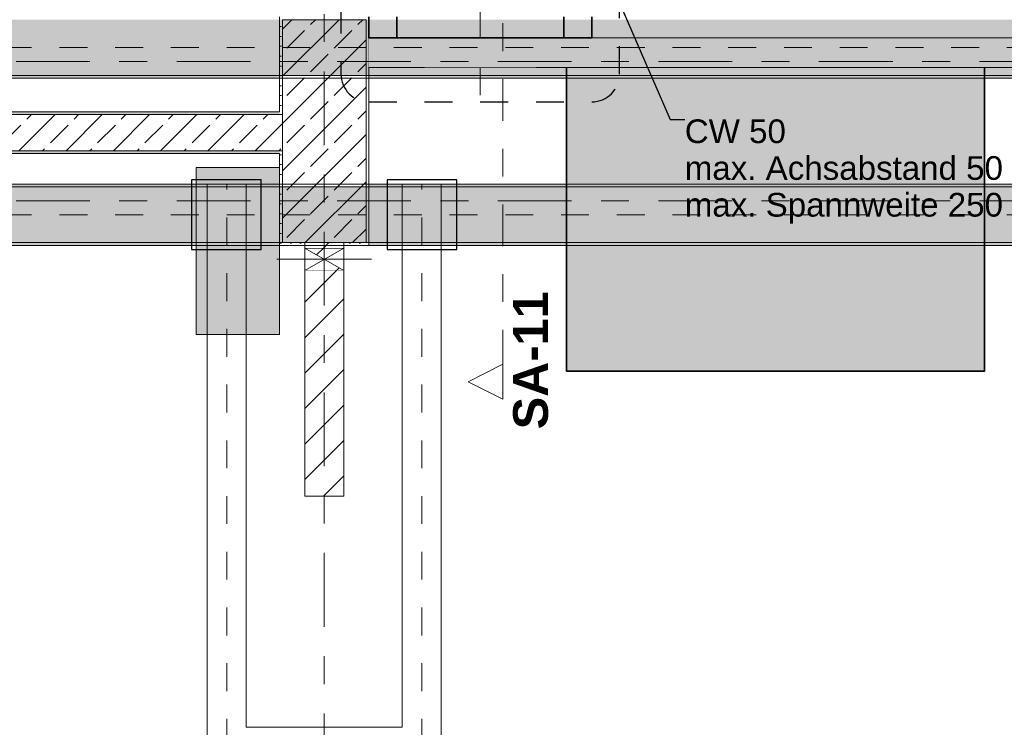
# Model space of a CAD drawing. Header units: metres. Extents: x -3.6 to 85.2, y -11 to 16.8.
# Tile 317 of 508: x 31.8 to 35.4, y 3.5 to 6. Entities that reach past the tile are written whole.
import ezdxf

# ---------------------------------------------------------------- set-up
doc = ezdxf.new("R2010")
doc.units = ezdxf.units.M
doc.header["$MEASUREMENT"] = 0
for name, pattern in [('Achse', [0.2, 0.1, -0.05, 0, -0.05]), ('Punktlinie eng', [0.0375, 0.0125, -0.025]), ('Schnittlinie', [0.3, 0.15, -0.075, 0, -0.075]), ('Strichlinie doppelt', [0.546806, 0.264583, -0.105833, 0.070556, -0.105833]), ('Strichlinie eng', [0.115, 0.075, -0.04]), ('Wipeout_Contour', [1, 0, -1])]:
    doc.linetypes.add(name, pattern=pattern)
for name, color, linetype in [('203 - Marker.Schnitt - Ausbaudetail SA', 7, 'Continuous'), ('208 - Marker.Detail', 7, 'Continuous'), ('451 - Universal.Achsen Raster', 7, 'Continuous'), ('605 - Struktur.Wand Innen', 7, 'Continuous'), ('607 - Struktur.Stütze', 7, 'Continuous'), ('608 - Struktur.Träger', 7, 'Continuous'), ('612 - Struktur.Stahlbau', 7, 'Continuous'), ('653 - Abdeckung.TB Verkofferung', 7, 'Continuous'), ('671 - Objekte.Aufzug', 7, 'Continuous'), ('Abbruch_605 - Struktur.Wand Innen', 7, 'Continuous'), ('Neubau_154 - Bemaßung_ Beschriftung.Ausbau - Deckenspiegel', 7, 'Continuous'), ('Neubau_605 - Struktur.Wand Innen', 7, 'Continuous'), ('Neubau_612 - Struktur.Stahlbau', 7, 'Continuous'), ('Neubau_653 - Abdeckung.TB Verkofferung', 7, 'Continuous')]:
    doc.layers.add(name, color=color, linetype=linetype)
doc.styles.add('ERSTELLTER_STIL_1', font='txt')
doc.styles.add('ERSTELLTER_STIL_2', font='txt')
doc.linetypes.add('Abbruch 1', pattern='A,0,[1,2022.0244.A_L5A-PL04.03_iB_Deckenspiegel 1.OG1.Shx,S=0.001984,R=0,X=0,Y=0],-0.25,0', length=0.25)
doc.dimstyles.new('ERSTELLTER_STIL__5', dxfattribs={"dimtxt": 0.18, "dimasz": 0.02736, "dimexe": 0.18, "dimexo": 0.0625, "dimgap": 0, "dimtad": 0, "dimtih": 1, "dimtoh": 1, "dimdec": 4, "dimzin": 0, "dimdsep": 46, "dimcen": 0.09, "dimadec": 0, "dimazin": 0, "dimtfac": 1, "dimtdec": 4, "dimtmove": 0, "dimatfit": 3, "dimldrblk": 'ARROWHEAD_11', "dimfxl": 1, "dimtolj": 1, "dimtzin": 0, "dimarcsym": 0})
pattern_1 = [(45, (0, 0), (-0.08485281, 0.08485281), []), (45, (-0.04243, 0.04243), (-0.08485281, 0.08485281), [0.09, -0.03])]
pattern_2 = [(45, (0, 0), (-0.01767767, 0.01767767), [0, -0.025])]
pattern_3 = [(45, (0, 0), (-0.0636396, 0.0636396), [])]

# ---------------------------------------------------------------- blocks, each defined once
blk = doc.blocks.new('ARROWHEAD_11')
at = {"color": 0, "linetype": 'Continuous', "lineweight": 0}
blk.add_line((0, 0), (-1, 0), dxfattribs=at)
at = {"color": 0, "linetype": 'Continuous', "lineweight": 0, "const_width": 0.25, "flags": 128}
blk.add_lwpolyline([(-0.125, 0, 1), (0.125, 0, 1)], format="xyb", close=True, dxfattribs=at)

msp = doc.modelspace()

# ---------------------------------------------------------------- hatches: boundary and pattern name
at = {"layer": '605 - Struktur.Wand Innen', "linetype": 'Continuous', "lineweight": 0, "true_color": 0x000000}
h = msp.add_hatch(dxfattribs=at)
h.set_pattern_fill('Beton__Stahlbeton_0001', color=18, style=0, pattern_type=2)
h.set_pattern_definition(pattern_1)
h.paths.add_polyline_path([(32.78, 5.6595), (25.88, 5.6595), (25.88, 5.5295), (32.78, 5.5295)])
h = msp.add_hatch(dxfattribs=at)
h.set_pattern_fill('Gips_0001', color=18, style=0, pattern_type=2)
h.set_pattern_definition(pattern_2)
h.paths.add_polyline_path([(25.89, 5.6595), (32.77, 5.6595), (32.77, 5.6695), (25.89, 5.6695)])
h = msp.add_hatch(dxfattribs=at)
h.set_pattern_fill('Gips_0001', color=18, style=0, pattern_type=2)
h.set_pattern_definition(pattern_2)
h.paths.add_polyline_path([(29.42, 5.5195), (32.77, 5.5195), (32.77, 5.5295), (29.42, 5.5295)])
at = {"layer": '607 - Struktur.Stütze', "linetype": 'Continuous', "lineweight": 0, "true_color": 0x000000}
h = msp.add_hatch(dxfattribs=at)
h.set_pattern_fill('Gips_0001', color=18, style=0, pattern_type=2)
h.set_pattern_definition(pattern_2)
h.paths.add_polyline_path([(32.77, 5.6695), (32.78, 5.6695), (32.78, 6), (33.08, 6), (33.08, 5.2), (33, 5.2), (33, 5.19), (33.09, 5.19), (33.09, 6.01), (32.77, 6.01)])
h = msp.add_hatch(dxfattribs=at)
h.set_pattern_fill('Beton__Stahlbeton_0001', color=18, style=0, pattern_type=2)
h.set_pattern_definition(pattern_1)
h.paths.add_polyline_path([(32.78, 5.2), (33.08, 5.2), (33.08, 6), (32.78, 6)])
h = msp.add_hatch(dxfattribs=at)
h.set_pattern_fill('Gips_0001', color=18, style=0, pattern_type=2)
h.set_pattern_definition(pattern_2)
h.paths.add_polyline_path([(32.78, 5.6695), (32.77, 5.6695), (32.77, 5.6595), (32.78, 5.6595)])
h = msp.add_hatch(dxfattribs=at)
h.set_pattern_fill('Gips_0001', color=18, style=0, pattern_type=2)
h.set_pattern_definition(pattern_2)
h.paths.add_polyline_path([(32.77, 5.5195), (32.78, 5.5195), (32.78, 5.5295), (32.77, 5.5295)])
h = msp.add_hatch(dxfattribs=at)
h.set_pattern_fill('Gips_0001', color=18, style=0, pattern_type=2)
h.set_pattern_definition(pattern_2)
h.paths.add_polyline_path([(32.77, 5.19), (32.86, 5.19), (32.86, 5.2), (32.78, 5.2), (32.78, 5.5195), (32.77, 5.5195)])
at = {"layer": '608 - Struktur.Träger', "linetype": 'Continuous', "lineweight": 0, "true_color": 0x000000}
h = msp.add_hatch(dxfattribs=at)
h.set_pattern_fill('Gips_0001', color=18, style=0, pattern_type=2)
h.set_pattern_definition(pattern_2)
h.paths.add_polyline_path([(32.77, 5.8), (25.89, 5.8), (25.89, 5.79), (32.77, 5.79)])
h = msp.add_hatch(dxfattribs=at)
h.set_pattern_fill('Gips_0001', color=18, style=0, pattern_type=2)
h.set_pattern_definition(pattern_2)
h.paths.add_polyline_path([(33.09, 5.79), (36.46, 5.79), (36.46, 5.8), (33.09, 5.8)])
h = msp.add_hatch(dxfattribs=at)
h.set_pattern_fill('Gips_0001', color=18, style=0, pattern_type=2)
h.set_pattern_definition(pattern_2)
h.paths.add_polyline_path([(29.42, 5.4), (32.77, 5.4), (32.77, 5.41), (29.42, 5.41)])
h = msp.add_hatch(dxfattribs=at)
h.set_pattern_fill('Gips_0001', color=18, style=0, pattern_type=2)
h.set_pattern_definition(pattern_2)
h.paths.add_polyline_path([(33.09, 5.41), (33.09, 5.4), (36.46, 5.4), (36.46, 5.41)])
h = msp.add_hatch(dxfattribs=at)
h.set_pattern_fill('Gips_0001', color=18, style=0, pattern_type=2)
h.set_pattern_definition(pattern_2)
h.paths.add_polyline_path([(29.42, 5.2), (29.42, 5.19), (32.77, 5.19), (32.77, 5.2)])
h = msp.add_hatch(dxfattribs=at)
h.set_pattern_fill('Gips_0001', color=18, style=0, pattern_type=2)
h.set_pattern_definition(pattern_2)
h.paths.add_polyline_path([(33.09, 5.19), (36.46, 5.19), (36.46, 5.2), (33.09, 5.2)])
at = {"layer": '653 - Abdeckung.TB Verkofferung', "linetype": 'Continuous', "lineweight": 0, "true_color": 0x1c1c1c}
msp.add_hatch(color=250, dxfattribs=at).paths.add_polyline_path([(33.8, 5.8285), (35.3, 5.8285), (35.3, 4.7385), (33.8, 4.7385)])
at = {"layer": '671 - Objekte.Aufzug', "linetype": 'Continuous', "lineweight": 0, "true_color": 0x207f4f}
msp.add_hatch(color=107, dxfattribs=at).paths.add_polyline_path([(32.47, 5.4695), (32.77, 5.4695), (32.77, 4.8695), (32.47, 4.8695)])
at = {"layer": 'Abbruch_605 - Struktur.Wand Innen', "linetype": 'Continuous', "lineweight": 0, "true_color": 0x000000}
h = msp.add_hatch(dxfattribs=at)
h.set_pattern_fill('MW_Ziegel_0001', color=18, style=0, pattern_type=2)
h.set_pattern_definition(pattern_3)
h.paths.add_polyline_path([(32.86, 5.18), (32.93, 5.14), (33, 5.18)])
h = msp.add_hatch(dxfattribs=at)
h.set_pattern_fill('MW_Ziegel_0001', color=18, style=0, pattern_type=2)
h.set_pattern_definition(pattern_3)
h.paths.add_polyline_path([(32.86, 5.1), (33, 5.1), (32.93, 5.14)])
at = {"layer": 'Neubau_605 - Struktur.Wand Innen', "linetype": 'Continuous', "lineweight": 0, "true_color": 0x000000}
for points in [[(33.69, 5.935), (33.29, 5.935), (33.49, 5.8817)], [(33.29, 5.8285), (33.69, 5.8285), (33.49, 5.8817)]]:
    msp.add_hatch(color=18, dxfattribs=at).paths.add_polyline_path(points)

# ---------------------------------------------------------------- linework, layer by layer
at = {"layer": '208 - Marker.Detail', "color": 30, "linetype": 'Punktlinie eng', "lineweight": 25, "true_color": 0xff6e00}
for p, q in [((32.99, 8.25), (32.99, 5.805)), ((33.09, 5.705), (33.89, 5.705))]:
    msp.add_line(p, q, dxfattribs=at)
for centre, start, end in [((33.09, 5.805), 180, 270), ((33.89, 5.805), 270, 0)]:
    msp.add_arc(centre, 0.1, start, end, dxfattribs=at)
at = {"layer": '451 - Universal.Achsen Raster', "color": 160, "linetype": 'Strichlinie doppelt', "lineweight": 9, "true_color": 0x3232ff}
msp.add_line((64.935, 5.35), (-3.175, 5.35), dxfattribs=at)
at = {"layer": '605 - Struktur.Wand Innen', "color": 7, "linetype": 'Continuous', "lineweight": 18}
for p, q in [((32.78, 5.6595), (25.88, 5.6595)), ((29.42, 5.5295), (32.78, 5.5295))]:
    msp.add_line(p, q, dxfattribs=at)
at = {"layer": '605 - Struktur.Wand Innen', "color": 7, "linetype": 'Continuous', "lineweight": 13, "flags": 128}
for points in [[(33.69, 5.935), (33.29, 5.935)], [(33.29, 5.8285), (33.69, 5.8285)], [(32.77, 5.6695), (25.89, 5.6695)], [(29.42, 5.5195), (32.77, 5.5195)]]:
    msp.add_lwpolyline(points, dxfattribs=at)
at = {"layer": '607 - Struktur.Stütze', "color": 7, "linetype": 'Continuous', "lineweight": 5, "flags": 128}
for points in [[(32.77, 6.01), (32.77, 5.6695)], [(33, 5.19), (33.09, 5.19), (33.09, 6.01)], [(32.77, 5.5195), (32.77, 5.19), (32.86, 5.19)]]:
    msp.add_lwpolyline(points, dxfattribs=at)
at = {"layer": '607 - Struktur.Stütze', "color": 7, "linetype": 'Continuous', "lineweight": 13, "flags": 128}
msp.add_lwpolyline([(32.78, 5.2), (33.08, 5.2), (33.08, 6), (32.78, 6)], close=True, dxfattribs=at)
at = {"layer": '608 - Struktur.Träger', "color": 7, "linetype": 'Continuous', "lineweight": 5}
for p, q in [((32.77, 5.8), (32.77, 5.79)), ((33.09, 5.8), (33.09, 5.79)), ((32.77, 5.79), (25.89, 5.79)), ((36.46, 5.79), (33.09, 5.79)), ((32.77, 5.41), (29.42, 5.41)), ((32.77, 5.41), (32.77, 5.4)), ((33.09, 5.41), (33.09, 5.4)), ((36.46, 5.41), (33.09, 5.41)), ((32.77, 5.2), (32.77, 5.19)), ((33.09, 5.2), (33.09, 5.19)), ((32.77, 5.19), (29.42, 5.19)), ((36.46, 5.19), (33.09, 5.19))]:
    msp.add_line(p, q, dxfattribs=at)
at = {"layer": '608 - Struktur.Träger', "color": 7, "linetype": 'Continuous', "lineweight": 13}
for p, q in [((0.38, 5.79), (61.88, 5.79)), ((0.38, 5.41), (61.88, 5.41)), ((32.77, 5.4), (29.42, 5.4)), ((33.09, 5.4), (32.77, 5.4)), ((36.46, 5.4), (33.09, 5.4))]:
    msp.add_line(p, q, dxfattribs=at)
at = {"layer": '608 - Struktur.Träger', "color": 7, "linetype": 'Achse', "lineweight": 9}
msp.add_line((0.38, 5.3), (61.88, 5.3), dxfattribs=at)
at = {"layer": '608 - Struktur.Träger', "color": 7, "linetype": 'Continuous', "lineweight": 13, "flags": 128}
msp.add_lwpolyline([(61.88, 5.8), (61.57, 5.8), (58.195, 5.8), (58.06, 5.8), (54.69, 5.8), (54.37, 5.8), (47.49, 5.8), (47.17, 5.8), (40.29, 5.8), (39.97, 5.8), (36.6, 5.8), (36.46, 5.8), (33.09, 5.8), (32.77, 5.8), (25.89, 5.8)], dxfattribs=at)
at = {"layer": '653 - Abdeckung.TB Verkofferung', "color": 1, "linetype": 'Continuous', "lineweight": 18, "flags": 128}
msp.add_lwpolyline([(33.8, 5.8285), (35.3, 5.8285), (35.3, 4.7385), (33.8, 4.7385)], close=True, dxfattribs=at)
at = {"layer": '671 - Objekte.Aufzug', "color": 7, "linetype": 'Continuous', "lineweight": 18, "flags": 128}
msp.add_lwpolyline([(32.47, 5.4695), (32.77, 5.4695), (32.77, 4.8695), (32.47, 4.8695)], close=True, dxfattribs=at)
at = {"layer": 'Abbruch_605 - Struktur.Wand Innen', "color": 160, "linetype": 'Abbruch 1', "lineweight": 5, "true_color": 0x3232ff}
for p, q in [((33.49, 6.035), (33.49, 5.7285)), ((32.76, 5.14), (33.1, 5.14)), ((32.76, 5.14), (33.1, 5.14))]:
    msp.add_line(p, q, dxfattribs=at)
at = {"layer": 'Abbruch_605 - Struktur.Wand Innen', "color": 7, "linetype": 'Abbruch 1', "lineweight": 13}
for p, q in [((33.29, 5.935), (33.29, 5.8285)), ((33.69, 5.8285), (33.69, 5.935))]:
    msp.add_line(p, q, dxfattribs=at)
at = {"layer": 'Abbruch_605 - Struktur.Wand Innen', "color": 7, "linetype": 'Abbruch 1', "lineweight": 18}
for p, q in [((33, 5.18), (32.86, 5.18)), ((32.86, 5.1), (33, 5.1))]:
    msp.add_line(p, q, dxfattribs=at)
at = {"layer": 'Abbruch_605 - Struktur.Wand Innen', "color": 7, "linetype": 'Abbruch 1', "lineweight": 18, "flags": 128}
for points in [[(32.86, 5.18), (32.86, 5.1)], [(33, 5.1), (33, 5.18)]]:
    msp.add_lwpolyline(points, dxfattribs=at)
at = {"layer": 'Neubau_605 - Struktur.Wand Innen', "color": 1, "linetype": 'Strichlinie eng', "lineweight": 9}
for p, q in [((33.29, 5.935), (33.69, 5.8285)), ((33.69, 5.935), (33.29, 5.8285))]:
    msp.add_line(p, q, dxfattribs=at)
at = {"layer": 'Neubau_605 - Struktur.Wand Innen', "color": 1, "linetype": 'Continuous', "lineweight": 9}
for p, q in [((32.86, 5.1), (33, 5.18)), ((32.86, 5.18), (33, 5.1))]:
    msp.add_line(p, q, dxfattribs=at)
at = {"layer": 'Neubau_612 - Struktur.Stahlbau', "color": 1, "linetype": 'Continuous', "lineweight": 13}
for p, q in [((32.51, 0.39), (32.51, 5.41)), ((32.65, 5.41), (32.51, 5.41)), ((32.65, 3.46), (32.65, 5.41)), ((33.21, 3.46), (33.21, 5.41)), ((33.35, 5.41), (33.21, 5.41)), ((33.35, 0.39), (33.35, 5.41)), ((32.65, 3.46), (33.21, 3.46))]:
    msp.add_line(p, q, dxfattribs=at)
at = {"layer": 'Neubau_612 - Struktur.Stahlbau', "color": 1, "linetype": 'Achse', "lineweight": 9}
for p, q in [((32.58, 0.39), (32.58, 5.41)), ((33.28, 0.39), (33.28, 5.41))]:
    msp.add_line(p, q, dxfattribs=at)
at = {"layer": 'Neubau_612 - Struktur.Stahlbau', "color": 1, "linetype": 'Continuous', "lineweight": 25, "flags": 128}
for points in [[(32.4539, 5.175), (32.7039, 5.175), (32.7039, 5.425), (32.4539, 5.425)], [(33.1556, 5.175), (33.4056, 5.175), (33.4056, 5.425), (33.1556, 5.425)]]:
    msp.add_lwpolyline(points, close=True, dxfattribs=at)

# ---------------------------------------------------------------- texts
at = {"layer": '203 - Marker.Schnitt - Ausbaudetail SA', "color": 7, "lineweight": 13, "insert": (33.7347, 5.0246), "char_height": 0.125, "attachment_point": 9, "rotation": 90, "style": 'ERSTELLTER_STIL_1'}
msp.add_mtext('\\A1;{\\pqr;\\pt0;\\fArial|b1|i0|c0|p38;SA-11}', dxfattribs=at)
at = {"layer": 'Neubau_154 - Bemaßung_ Beschriftung.Ausbau - Deckenspiegel', "color": 1, "linetype": 'Continuous', "lineweight": 13, "insert": (34.2239, 5.642), "char_height": 0.085, "attachment_point": 1, "line_spacing_factor": 0.930912, "style": 'ERSTELLTER_STIL_2'}
msp.add_mtext('\\A1;{\\pql;\\fArial|b0|i0|c0|p38;CW 50\\P\\pql;\\fArial|b0|i0|c0|p38;max. Achsabstand 50 cm\\P\\pql;\\fArial|b0|i0|c0|p38;max. Spannweite 250 \\fArial|b0|i0|c0|p38;c\\fArial|b0|i0|c0|p38;m }', dxfattribs=at)

# ---------------------------------------------------------------- next in the draw order: wipeouts: each hides what was drawn before it
at = {"color": 254, "linetype": 'Wipeout_Contour', "lineweight": 0, "ltscale": 141.078182}
msp.add_wipeout([(36.46, 5.935), (33.09, 5.935), (33.09, 5.8285), (36.46, 5.8285)], dxfattribs=at).dxf.layer = '605 - Struktur.Wand Innen'
at = {"color": 254, "linetype": 'Wipeout_Contour', "lineweight": 0, "ltscale": 133.360147}
msp.add_wipeout([(33, 5.2), (32.86, 5.2), (32.86, 5.18), (33, 5.18)], dxfattribs=at).dxf.layer = '605 - Struktur.Wand Innen'
at = {"color": 254, "linetype": 'Wipeout_Contour', "lineweight": 0, "ltscale": 133.072747}
msp.add_wipeout([(32.86, 5.1), (32.86, 4.29), (33, 4.29), (33, 5.1)], dxfattribs=at).dxf.layer = '605 - Struktur.Wand Innen'

# ---------------------------------------------------------------- next in the draw order: hatches: boundary and pattern name
at = {"layer": '605 - Struktur.Wand Innen', "linetype": 'Continuous', "lineweight": 0, "true_color": 0x000000}
h = msp.add_hatch(dxfattribs=at)
h.set_pattern_fill('MW_Ziegel_0001', color=18, style=0, pattern_type=2)
h.set_pattern_definition(pattern_3)
h.paths.add_polyline_path([(33, 5.2), (32.86, 5.2), (32.86, 5.18), (33, 5.18)])
h = msp.add_hatch(dxfattribs=at)
h.set_pattern_fill('MW_Ziegel_0001', color=18, style=0, pattern_type=2)
h.set_pattern_definition(pattern_3)
h.paths.add_polyline_path([(32.86, 5.1), (32.86, 4.29), (33, 4.29), (33, 5.1)])
at = {"layer": '608 - Struktur.Träger', "linetype": 'Continuous', "lineweight": 0, "true_color": 0x000000}
h = msp.add_hatch(dxfattribs=at)
h.set_pattern_fill('Beton__Stahlbeton_0001', color=18, style=0, pattern_type=2)
h.set_pattern_definition(pattern_1)
h.paths.add_polyline_path([(0.69, 6), (0.38, 6), (0.38, 5.8), (0.69, 5.8), (7.57, 5.8), (7.89, 5.8), (11.17, 5.8), (11.49, 5.8), (14.86, 5.8), (15.02, 5.8), (18.37, 5.8), (18.69, 5.8), (22.04, 5.8), (22.2, 5.8), (25.57, 5.8), (25.89, 5.8), (32.77, 5.8), (33.09, 5.8), (36.46, 5.8), (36.6, 5.8), (39.97, 5.8), (40.29, 5.8), (47.17, 5.8), (47.49, 5.8), (54.37, 5.8), (54.69, 5.8), (58.06, 5.8), (58.195, 5.8), (61.57, 5.8), (61.88, 5.8), (61.88, 6), (61.57, 6), (54.69, 6), (54.37, 6), (50.9225, 6), (50.8575, 6), (47.49, 6), (47.17, 6), (40.29, 6), (39.97, 6), (33.09, 6), (32.77, 6), (25.89, 6), (25.57, 6), (18.69, 6), (18.37, 6), (11.49, 6), (11.17, 6), (7.89, 6), (7.57, 6)])
h = msp.add_hatch(dxfattribs=at)
h.set_pattern_fill('Beton__Stahlbeton_0001', color=18, style=0, pattern_type=2)
h.set_pattern_definition(pattern_1)
h.paths.add_polyline_path([(0.69, 5.4), (0.38, 5.4), (0.38, 5.2), (0.69, 5.2), (7.57, 5.2), (7.89, 5.2), (11.17, 5.2), (11.49, 5.2), (14.86, 5.2), (15.02, 5.2), (18.37, 5.2), (18.69, 5.2), (22.04, 5.2), (22.2, 5.2), (25.57, 5.2), (25.89, 5.2), (29.26, 5.2), (29.42, 5.2), (32.77, 5.2), (33.09, 5.2), (36.46, 5.2), (36.6, 5.2), (39.97, 5.2), (40.29, 5.2), (47.16, 5.2), (47.49, 5.2), (54.37, 5.2), (54.69, 5.2), (58.06, 5.2), (58.195, 5.2), (61.57, 5.2), (61.88, 5.2), (61.88, 5.4), (61.57, 5.4), (58.195, 5.4), (58.06, 5.4), (54.69, 5.4), (54.37, 5.4), (47.49, 5.4), (47.17, 5.4), (40.29, 5.4), (39.97, 5.4), (36.6, 5.4), (36.46, 5.4), (33.09, 5.4), (32.77, 5.4), (29.42, 5.4), (29.26, 5.4), (25.89, 5.4), (25.57, 5.4), (22.2, 5.4), (22.04, 5.4), (18.69, 5.4), (18.37, 5.4), (15.02, 5.4), (14.86, 5.4), (11.49, 5.4), (11.17, 5.4), (7.89, 5.4), (7.57, 5.4)])

# ---------------------------------------------------------------- next in the draw order: linework, layer by layer
at = {"layer": '203 - Marker.Schnitt - Ausbaudetail SA', "color": 7, "linetype": 'Schnittlinie', "lineweight": 13}
msp.add_line((33.5714, 8.937), (33.5714, 4.763), dxfattribs=at)
at = {"layer": '208 - Marker.Detail', "color": 30, "linetype": 'Punktlinie eng', "lineweight": 25, "true_color": 0xff6e00}
msp.add_line((33.99, 5.805), (33.99, 8.25), dxfattribs=at)
at = {"layer": '451 - Universal.Achsen Raster', "color": 160, "linetype": 'Strichlinie doppelt', "lineweight": 9, "true_color": 0x3232ff}
for p, q in [((32.93, -10.585), (32.93, 16.355)), ((64.935, 5.85), (-3.175, 5.85))]:
    msp.add_line(p, q, dxfattribs=at)
at = {"layer": '605 - Struktur.Wand Innen', "color": 7, "linetype": 'Continuous', "lineweight": 13, "flags": 128}
for points in [[(33.29, 5.935), (33.09, 5.935)], [(36.46, 5.935), (33.69, 5.935)], [(33.09, 5.8285), (33.29, 5.8285)], [(33.69, 5.8285), (36.46, 5.8285)]]:
    msp.add_lwpolyline(points, dxfattribs=at)
at = {"layer": '605 - Struktur.Wand Innen', "color": 7, "linetype": 'Continuous', "lineweight": 18, "flags": 128}
for points in [[(32.86, 5.2), (32.86, 5.18)], [(33, 5.18), (33, 5.2)], [(32.86, 5.1), (32.86, 4.29)], [(33, 4.29), (33, 5.1)], [(32.86, 4.29), (33, 4.29)]]:
    msp.add_lwpolyline(points, dxfattribs=at)
at = {"layer": '608 - Struktur.Träger', "color": 7, "linetype": 'Achse', "lineweight": 9}
msp.add_line((0.38, 5.9), (61.88, 5.9), dxfattribs=at)
at = {"layer": '608 - Struktur.Träger', "color": 7, "linetype": 'Continuous', "lineweight": 13}
msp.add_line((0.38, 5.19), (61.88, 5.19), dxfattribs=at)
at = {"layer": '608 - Struktur.Träger', "color": 7, "linetype": 'Continuous', "lineweight": 13, "flags": 128}
msp.add_lwpolyline([(61.88, 5.2), (61.57, 5.2), (58.195, 5.2), (58.06, 5.2), (54.69, 5.2), (54.37, 5.2), (47.49, 5.2), (47.16, 5.2), (40.29, 5.2), (39.97, 5.2), (36.6, 5.2), (36.46, 5.2), (33.09, 5.2), (32.77, 5.2), (29.42, 5.2)], dxfattribs=at)
at = {"layer": '612 - Struktur.Stahlbau', "color": 230, "linetype": 'Continuous', "lineweight": 35, "true_color": 0xff008c, "flags": 128}
msp.add_lwpolyline([(33.8, 5.8285), (33.8, 4.7385), (35.3, 4.7385), (35.3, 5.8285)], dxfattribs=at)
at = {"layer": 'Neubau_653 - Abdeckung.TB Verkofferung', "color": 1, "linetype": 'Continuous', "lineweight": 35, "flags": 128}
for points in [[(33.09, 6.01), (33.09, 5.935)], [(33.19, 6.01), (33.19, 5.935)], [(33.79, 6.01), (33.79, 5.935)], [(33.89, 6.01), (33.89, 5.935)], [(33.19, 5.935), (33.09, 5.935)], [(33.79, 5.935), (33.19, 5.935)], [(33.89, 5.935), (33.79, 5.935)]]:
    msp.add_lwpolyline(points, dxfattribs=at)

# ---------------------------------------------------------------- next in the draw order: leaders
at = {"layer": 'Neubau_154 - Bemaßung_ Beschriftung.Ausbau - Deckenspiegel', "color": 1, "linetype": 'Continuous', "lineweight": 13, "annotation_type": 0, "has_hookline": 1, "hookline_direction": 0, "text_width": 1.3167}
msp.add_leader([(33.9775, 6.0899), (34.1711, 5.642), (34.2239, 5.642)], dimstyle='ERSTELLTER_STIL__5', dxfattribs=at)

# ---------------------------------------------------------------- next in the draw order: wipeouts: each hides what was drawn before it
at = {"color": 254, "linetype": 'Wipeout_Contour', "lineweight": 0, "ltscale": 101.08402}
msp.add_wipeout([(33.5714, 4.638), (33.5714, 4.763), (33.4464, 4.7005)], dxfattribs=at).dxf.layer = '203 - Marker.Schnitt - Ausbaudetail SA'

# ---------------------------------------------------------------- next in the draw order: linework, layer by layer
at = {"layer": '203 - Marker.Schnitt - Ausbaudetail SA', "color": 7, "linetype": 'Continuous', "lineweight": 13, "flags": 128}
msp.add_lwpolyline([(33.5714, 4.638), (33.5714, 4.763), (33.4464, 4.7005)], close=True, dxfattribs=at)

doc.saveas('drawing.dxf')
